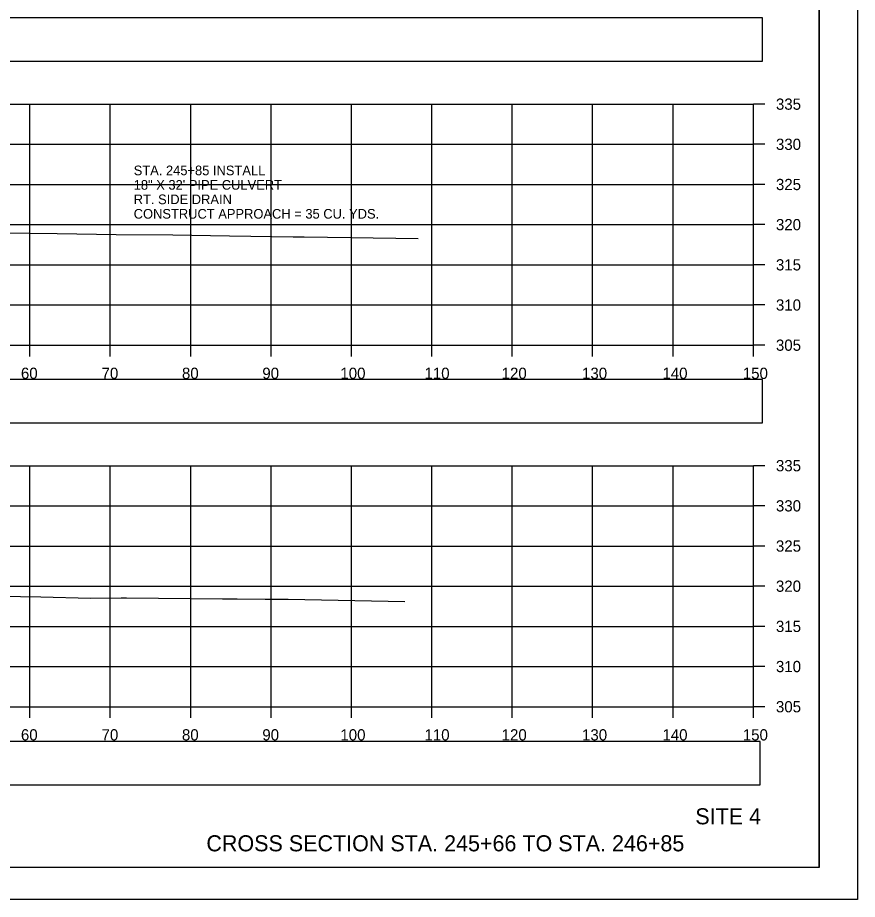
# Model space of a CAD drawing. Extents: x 1376273 to 1384221, y 378927 to 384592.
# Drawn here: x 1380616.3 to 1380720.8, y 380538.5 to 380648.3 of the extents above; entities that cross this region are included whole.
import ezdxf

# ---------------------------------------------------------------- set-up
doc = ezdxf.new("R2010")
doc.units = 0
for name, color, linetype in [('R_Axis', 7, 'Continuous'), ('R_Axis Annot', 7, 'Continuous'), ('R_Border', 7, 'Continuous'), ('R_Draft', 7, 'Continuous'), ('R_Exist Surface', 7, 'Continuous'), ('R_Grid', 7, 'Continuous'), ('R_No Plot', 7, 'Continuous')]:
    doc.layers.add(name, color=color, linetype=linetype)

msp = doc.modelspace()

# ---------------------------------------------------------------- linework, layer by layer
at = {"layer": 'R_Axis'}
for p, q in [((1380707.84, 380607.49), (1380707.84, 380637.49)), ((1380709.24, 380637.49), (1380707.84, 380637.49)), ((1380709.24, 380632.49), (1380707.84, 380632.49)), ((1380709.24, 380627.49), (1380707.84, 380627.49)), ((1380709.24, 380622.49), (1380707.84, 380622.49)), ((1380709.24, 380617.49), (1380707.84, 380617.49)), ((1380709.24, 380612.49), (1380707.84, 380612.49)), ((1380407.84, 380607.49), (1380707.84, 380607.49)), ((1380617.84, 380606.09), (1380617.84, 380607.49)), ((1380627.84, 380606.09), (1380627.84, 380607.49)), ((1380637.84, 380606.09), (1380637.84, 380607.49)), ((1380647.84, 380606.09), (1380647.84, 380607.49)), ((1380657.84, 380606.09), (1380657.84, 380607.49)), ((1380667.84, 380606.09), (1380667.84, 380607.49)), ((1380677.84, 380606.09), (1380677.84, 380607.49)), ((1380687.84, 380606.09), (1380687.84, 380607.49)), ((1380697.84, 380606.09), (1380697.84, 380607.49)), ((1380707.84, 380606.09), (1380707.84, 380607.49)), ((1380709.24, 380607.49), (1380707.84, 380607.49)), ((1380707.84, 380562.49), (1380707.84, 380592.49)), ((1380709.24, 380592.49), (1380707.84, 380592.49)), ((1380709.24, 380587.49), (1380707.84, 380587.49)), ((1380709.24, 380582.49), (1380707.84, 380582.49)), ((1380709.24, 380577.49), (1380707.84, 380577.49)), ((1380709.24, 380572.49), (1380707.84, 380572.49)), ((1380709.24, 380567.49), (1380707.84, 380567.49)), ((1380407.84, 380562.49), (1380707.84, 380562.49)), ((1380617.84, 380561.09), (1380617.84, 380562.49)), ((1380627.84, 380561.09), (1380627.84, 380562.49)), ((1380637.84, 380561.09), (1380637.84, 380562.49)), ((1380647.84, 380561.09), (1380647.84, 380562.49)), ((1380657.84, 380561.09), (1380657.84, 380562.49)), ((1380667.84, 380561.09), (1380667.84, 380562.49)), ((1380677.84, 380561.09), (1380677.84, 380562.49)), ((1380687.84, 380561.09), (1380687.84, 380562.49)), ((1380697.84, 380561.09), (1380697.84, 380562.49)), ((1380707.84, 380561.09), (1380707.84, 380562.49)), ((1380709.24, 380562.49), (1380707.84, 380562.49))]:
    msp.add_line(p, q, dxfattribs=at)
at = {"layer": 'R_Axis Annot'}
for points in [[(1380407.27, 380642.83), (1380708.96, 380642.83), (1380708.96, 380648.24), (1380407.27, 380648.24)], [(1380407.27, 380597.82), (1380708.96, 380597.82), (1380708.96, 380603.23), (1380407.27, 380603.23)], [(1380406.97, 380552.77), (1380708.66, 380552.77), (1380708.66, 380558.18), (1380406.97, 380558.18)]]:
    msp.add_lwpolyline(points, close=True, dxfattribs=at)
at = {"layer": 'R_Border'}
for q in [(1380716.02, 380747.95), (1380399.84, 380542.49)]:
    msp.add_line((1380716.02, 380542.49), q, dxfattribs=at)
at = {"layer": 'R_Exist Surface'}
for points in [[(1380614.4, 380621.46), (1380621.24, 380621.4), (1380628.58, 380621.28), (1380635.61, 380621.21), (1380642.65, 380621.09), (1380650.6, 380620.96), (1380651.96, 380620.96), (1380657.76, 380620.91), (1380666.12, 380620.77)], [(1380614.14, 380576.25), (1380619.19, 380576.17), (1380625.39, 380576.02), (1380629.19, 380576.05), (1380629.85, 380576.05), (1380641.79, 380575.92), (1380643.62, 380575.91), (1380643.64, 380575.91), (1380647.12, 380575.88), (1380649.95, 380575.86), (1380664.46, 380575.59)]]:
    msp.add_lwpolyline(points, dxfattribs=at)
at = {"layer": 'R_Grid'}
for p, q in [((1380407.84, 380637.49), (1380707.84, 380637.49)), ((1380617.84, 380607.49), (1380617.84, 380637.49)), ((1380627.84, 380607.49), (1380627.84, 380637.49)), ((1380637.84, 380607.49), (1380637.84, 380637.49)), ((1380647.84, 380607.49), (1380647.84, 380637.49)), ((1380657.84, 380607.49), (1380657.84, 380637.49)), ((1380667.84, 380607.49), (1380667.84, 380637.49)), ((1380677.84, 380607.49), (1380677.84, 380637.49)), ((1380687.84, 380607.49), (1380687.84, 380637.49)), ((1380697.84, 380607.49), (1380697.84, 380637.49)), ((1380707.84, 380607.49), (1380707.84, 380637.49)), ((1380407.84, 380632.49), (1380707.84, 380632.49)), ((1380407.84, 380627.49), (1380707.84, 380627.49)), ((1380407.84, 380622.49), (1380707.84, 380622.49)), ((1380407.84, 380617.49), (1380707.84, 380617.49)), ((1380407.84, 380612.49), (1380707.84, 380612.49)), ((1380407.84, 380607.49), (1380707.84, 380607.49)), ((1380407.84, 380592.49), (1380707.84, 380592.49)), ((1380617.84, 380562.49), (1380617.84, 380592.49)), ((1380627.84, 380562.49), (1380627.84, 380592.49)), ((1380637.84, 380562.49), (1380637.84, 380592.49)), ((1380647.84, 380562.49), (1380647.84, 380592.49)), ((1380657.84, 380562.49), (1380657.84, 380592.49)), ((1380667.84, 380562.49), (1380667.84, 380592.49)), ((1380677.84, 380562.49), (1380677.84, 380592.49)), ((1380687.84, 380562.49), (1380687.84, 380592.49)), ((1380697.84, 380562.49), (1380697.84, 380592.49)), ((1380707.84, 380562.49), (1380707.84, 380592.49)), ((1380407.84, 380587.49), (1380707.84, 380587.49)), ((1380407.84, 380582.49), (1380707.84, 380582.49)), ((1380407.84, 380577.49), (1380707.84, 380577.49)), ((1380407.84, 380572.49), (1380707.84, 380572.49)), ((1380407.84, 380567.49), (1380707.84, 380567.49)), ((1380407.84, 380562.49), (1380707.84, 380562.49))]:
    msp.add_line(p, q, dxfattribs=at)
at = {"layer": 'R_No Plot'}
msp.add_line((1380387.44, 380538.52), (1380720.77, 380538.52), dxfattribs=at)
for points in [[(1380387.43, 380751.85), (1380720.77, 380751.85), (1380720.77, 380538.51), (1380387.43, 380538.51)], [(1380633.76, 380747.95), (1380633.76, 380738.07), (1380669.49, 380738.07), (1380669.49, 380735.15), (1380692.69, 380735.15), (1380692.69, 380710.82), (1380716.02, 380710.82), (1380716.02, 380542.49), (1380399.84, 380542.49), (1380399.84, 380747.95)]]:
    msp.add_lwpolyline(points, close=True, dxfattribs=at)

# ---------------------------------------------------------------- texts
at = {"layer": 'R_Axis Annot'}
for s, height, p in [('335', 1.4, (1380710.64, 380636.79)), ('330', 1.4, (1380710.64, 380631.79)), ('STA. 245+85 INSTALL', 1.2, (1380630.75, 380628.64)), ('18" X 32\' PIPE CULVERT', 1.2, (1380630.75, 380626.84)), ('325', 1.4, (1380710.64, 380626.79)), ('RT. SIDE DRAIN', 1.2, (1380630.75, 380625.04)), ('CONSTRUCT APPROACH = 35 CU. YDS.', 1.2, (1380630.75, 380623.24)), ('320', 1.4, (1380710.64, 380621.79)), ('315', 1.4, (1380710.64, 380616.79)), ('310', 1.4, (1380710.64, 380611.79)), ('305', 1.4, (1380710.64, 380606.79)), ('60', 1.4, (1380616.72, 380603.29)), ('70', 1.4, (1380626.75, 380603.29)), ('80', 1.4, (1380636.75, 380603.29)), ('90', 1.4, (1380646.75, 380603.29)), ('100', 1.4, (1380656.46, 380603.29)), ('110', 1.4, (1380666.92, 380603.29)), ('120', 1.4, (1380676.52, 380603.29)), ('130', 1.4, (1380686.52, 380603.29)), ('140', 1.4, (1380696.52, 380603.29)), ('150', 1.4, (1380706.52, 380603.29)), ('335', 1.4, (1380710.64, 380591.79)), ('330', 1.4, (1380710.64, 380586.79)), ('325', 1.4, (1380710.64, 380581.79)), ('320', 1.4, (1380710.64, 380576.79)), ('315', 1.4, (1380710.64, 380571.79)), ('310', 1.4, (1380710.64, 380566.79)), ('305', 1.4, (1380710.64, 380561.79)), ('60', 1.4, (1380616.72, 380558.29)), ('70', 1.4, (1380626.75, 380558.29)), ('80', 1.4, (1380636.75, 380558.29)), ('90', 1.4, (1380646.75, 380558.29)), ('100', 1.4, (1380656.46, 380558.29)), ('110', 1.4, (1380666.92, 380558.29)), ('120', 1.4, (1380676.52, 380558.29)), ('130', 1.4, (1380686.52, 380558.29)), ('140', 1.4, (1380696.52, 380558.29)), ('150', 1.4, (1380706.52, 380558.29))]:
    msp.add_text(s, height=height, dxfattribs=at).set_placement(p)
at = {"layer": 'R_Draft'}
for s, p in [('SITE 4', (1380700.61, 380547.85)), ('CROSS SECTION STA. 245+66 TO STA. 246+85', (1380639.79, 380544.49))]:
    msp.add_text(s, height=2, dxfattribs=at).set_placement(p)

doc.saveas('drawing.dxf')
